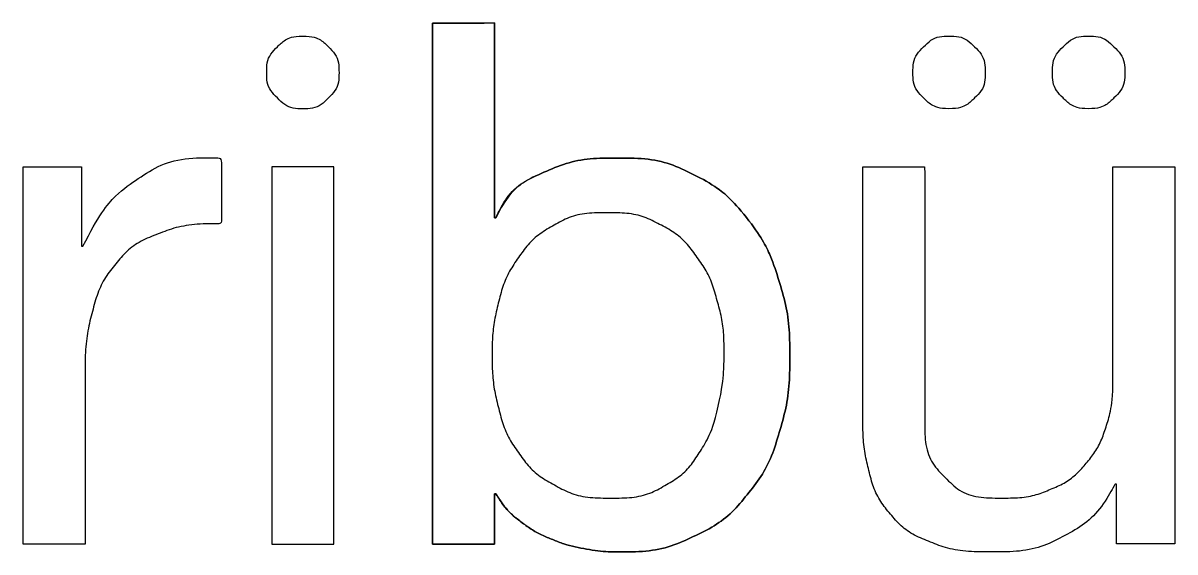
# Model space of a CAD drawing. Extents: x 509422 to 615075, y 6525431 to 6565970.
# Drawn here: x 514564.56 to 514574.59, y 6565430.49 to 6565435.1 of the extents above; entities that cross this region are included whole.
import ezdxf

# ---------------------------------------------------------------- set-up
doc = ezdxf.new("R2010")
doc.units = 0
doc.layers.add('VORMISTUS', color=7, linetype='Continuous')

msp = doc.modelspace()

# ---------------------------------------------------------------- linework, layer by layer
at = {"layer": 'VORMISTUS'}
for p, q in [((514566.994, 6565434.981), (514566.994, 6565434.981)), ((514572.623, 6565434.35), (514572.623, 6565434.35)), ((514573.838, 6565434.35), (514573.838, 6565434.35)), ((514567.266, 6565433.845), (514566.727, 6565433.845)), ((514566.727, 6565433.845), (514566.727, 6565430.559)), ((514567.266, 6565430.559), (514567.266, 6565433.845)), ((514565.081, 6565433.152), (514565.081, 6565433.152)), ((514566.727, 6565430.559), (514567.266, 6565430.559))]:
    msp.add_line(p, q, dxfattribs=at)
for points in [[(514568.677, 6565433.4), (514568.664, 6565433.4), (514568.664, 6565435.096), (514568.124, 6565435.095), (514568.125, 6565430.559), (514568.664, 6565430.559), (514568.664, 6565430.998), (514568.677, 6565430.998)], [(514566.727, 6565430.559), (514567.266, 6565430.559), (514567.266, 6565433.845), (514566.727, 6565433.845), (514566.727, 6565430.559)]]:
    msp.add_lwpolyline(points, dxfattribs=at)
for points in [[(514570.859, 6565433.403), (514570.734, 6565433.561), (514570.578, 6565433.687), (514570.39, 6565433.781), (514570.201, 6565433.874), (514569.979, 6565433.92), (514569.725, 6565433.92), (514569.496, 6565433.92), (514569.287, 6565433.879), (514569.096, 6565433.796), (514568.905, 6565433.714), (514568.765, 6565433.581), (514568.677, 6565433.4), (514568.677, 6565433.4), (514568.664, 6565433.4), (514568.664, 6565433.4), (514568.664, 6565433.4), (514568.664, 6565435.096), (514568.664, 6565435.096), (514568.664, 6565435.096), (514568.124, 6565435.095), (514568.124, 6565435.095), (514568.124, 6565435.095), (514568.125, 6565430.559), (514568.125, 6565430.559), (514568.125, 6565430.559), (514568.664, 6565430.559), (514568.664, 6565430.559), (514568.664, 6565430.559), (514568.664, 6565430.998), (514568.664, 6565430.998), (514568.664, 6565430.998), (514568.677, 6565430.998), (514568.677, 6565430.998), (514568.736, 6565430.901), (514568.809, 6565430.819), (514568.896, 6565430.753), (514568.983, 6565430.688), (514569.075, 6565430.636), (514569.173, 6565430.598), (514569.269, 6565430.559), (514569.368, 6565430.533), (514569.467, 6565430.515), (514569.567, 6565430.498), (514569.657, 6565430.491), (514569.738, 6565430.491), (514569.988, 6565430.491), (514570.208, 6565430.535), (514570.396, 6565430.624), (514570.584, 6565430.713), (514570.74, 6565430.834), (514570.866, 6565430.989), (514570.99, 6565431.143), (514571.084, 6565431.324), (514571.146, 6565431.532), (514571.207, 6565431.74), (514571.237, 6565431.96), (514571.237, 6565432.192), (514571.237, 6565432.426), (514571.206, 6565432.646), (514571.142, 6565432.854), (514571.079, 6565433.06), (514570.984, 6565433.243), (514570.859, 6565433.403)], [(514566.994, 6565434.981), (514566.91, 6565434.981), (514566.836, 6565434.951), (514566.774, 6565434.889), (514566.713, 6565434.827), (514566.681, 6565434.751), (514566.681, 6565434.663), (514566.681, 6565434.578), (514566.713, 6565434.505), (514566.774, 6565434.443), (514566.836, 6565434.381), (514566.91, 6565434.349), (514566.994, 6565434.349), (514567.083, 6565434.349), (514567.157, 6565434.381), (514567.219, 6565434.443), (514567.28, 6565434.505), (514567.311, 6565434.578), (514567.311, 6565434.663), (514567.311, 6565434.751), (514567.28, 6565434.827), (514567.219, 6565434.889), (514567.157, 6565434.951), (514567.083, 6565434.981), (514566.994, 6565434.981)], [(514566.994, 6565434.981), (514566.91, 6565434.981), (514566.836, 6565434.951), (514566.774, 6565434.889), (514566.713, 6565434.827), (514566.681, 6565434.751), (514566.681, 6565434.663), (514566.681, 6565434.578), (514566.713, 6565434.505), (514566.774, 6565434.443), (514566.836, 6565434.381), (514566.91, 6565434.349), (514566.994, 6565434.349), (514567.083, 6565434.349), (514567.157, 6565434.381), (514567.219, 6565434.443), (514567.28, 6565434.505), (514567.311, 6565434.578), (514567.311, 6565434.663), (514567.311, 6565434.751), (514567.28, 6565434.827), (514567.219, 6565434.889), (514567.157, 6565434.951), (514567.083, 6565434.981), (514566.994, 6565434.981)], [(514572.623, 6565434.35), (514572.712, 6565434.35), (514572.785, 6565434.381), (514572.847, 6565434.443), (514572.91, 6565434.505), (514572.939, 6565434.578), (514572.939, 6565434.664), (514572.939, 6565434.751), (514572.909, 6565434.827), (514572.847, 6565434.888), (514572.785, 6565434.951), (514572.712, 6565434.982), (514572.623, 6565434.982), (514572.538, 6565434.982), (514572.465, 6565434.951), (514572.402, 6565434.888), (514572.342, 6565434.827), (514572.31, 6565434.751), (514572.31, 6565434.664), (514572.31, 6565434.578), (514572.342, 6565434.505), (514572.402, 6565434.443), (514572.465, 6565434.381), (514572.538, 6565434.35), (514572.623, 6565434.35)], [(514572.623, 6565434.35), (514572.712, 6565434.35), (514572.785, 6565434.381), (514572.847, 6565434.443), (514572.91, 6565434.505), (514572.939, 6565434.578), (514572.939, 6565434.664), (514572.939, 6565434.751), (514572.909, 6565434.827), (514572.847, 6565434.888), (514572.785, 6565434.951), (514572.712, 6565434.982), (514572.623, 6565434.982), (514572.538, 6565434.982), (514572.465, 6565434.951), (514572.402, 6565434.888), (514572.342, 6565434.827), (514572.31, 6565434.751), (514572.31, 6565434.664), (514572.31, 6565434.578), (514572.342, 6565434.505), (514572.402, 6565434.443), (514572.465, 6565434.381), (514572.538, 6565434.35), (514572.623, 6565434.35)], [(514573.838, 6565434.35), (514573.926, 6565434.35), (514573.999, 6565434.381), (514574.061, 6565434.443), (514574.123, 6565434.505), (514574.155, 6565434.578), (514574.155, 6565434.664), (514574.155, 6565434.751), (514574.123, 6565434.827), (514574.061, 6565434.888), (514573.999, 6565434.951), (514573.926, 6565434.982), (514573.838, 6565434.982), (514573.753, 6565434.982), (514573.679, 6565434.951), (514573.617, 6565434.888), (514573.556, 6565434.827), (514573.525, 6565434.751), (514573.525, 6565434.664), (514573.525, 6565434.578), (514573.556, 6565434.505), (514573.617, 6565434.443), (514573.679, 6565434.381), (514573.753, 6565434.35), (514573.838, 6565434.35)], [(514573.838, 6565434.35), (514573.926, 6565434.35), (514573.999, 6565434.381), (514574.061, 6565434.443), (514574.123, 6565434.505), (514574.155, 6565434.578), (514574.155, 6565434.664), (514574.155, 6565434.751), (514574.123, 6565434.827), (514574.061, 6565434.888), (514573.999, 6565434.951), (514573.926, 6565434.982), (514573.838, 6565434.982), (514573.753, 6565434.982), (514573.679, 6565434.951), (514573.617, 6565434.888), (514573.556, 6565434.827), (514573.525, 6565434.751), (514573.525, 6565434.664), (514573.525, 6565434.578), (514573.556, 6565434.505), (514573.617, 6565434.443), (514573.679, 6565434.381), (514573.753, 6565434.35), (514573.838, 6565434.35)], [(514565.081, 6565433.152), (514565.081, 6565433.152), (514565.068, 6565433.152), (514565.068, 6565433.152), (514565.068, 6565433.152), (514565.068, 6565433.844), (514565.068, 6565433.844), (514565.068, 6565433.844), (514564.559, 6565433.844), (514564.559, 6565433.844), (514564.559, 6565433.844), (514564.559, 6565430.559), (514564.559, 6565430.559), (514564.559, 6565430.559), (514565.1, 6565430.559), (514565.1, 6565430.559), (514565.1, 6565430.559), (514565.099, 6565432.021), (514565.099, 6565432.021), (514565.099, 6565432.232), (514565.12, 6565432.42), (514565.163, 6565432.584), (514565.206, 6565432.746), (514565.273, 6565432.885), (514565.366, 6565432.999), (514565.46, 6565433.113), (514565.583, 6565433.2), (514565.735, 6565433.26), (514565.888, 6565433.319), (514566.071, 6565433.348), (514566.288, 6565433.348), (514566.288, 6565433.348), (514566.288, 6565433.92), (514566.288, 6565433.92), (514565.995, 6565433.928), (514565.754, 6565433.869), (514565.563, 6565433.742), (514565.372, 6565433.615), (514565.212, 6565433.418), (514565.081, 6565433.152)], [(514565.081, 6565433.152), (514565.081, 6565433.152), (514565.068, 6565433.152), (514565.068, 6565433.152), (514565.068, 6565433.152), (514565.068, 6565433.844), (514565.068, 6565433.844), (514565.068, 6565433.844), (514564.559, 6565433.844), (514564.559, 6565433.844), (514564.559, 6565433.844), (514564.559, 6565430.559), (514564.559, 6565430.559), (514564.559, 6565430.559), (514565.1, 6565430.559), (514565.1, 6565430.559), (514565.1, 6565430.559), (514565.099, 6565432.021), (514565.099, 6565432.021), (514565.099, 6565432.232), (514565.12, 6565432.42), (514565.163, 6565432.584), (514565.206, 6565432.746), (514565.273, 6565432.885), (514565.366, 6565432.999), (514565.46, 6565433.113), (514565.583, 6565433.2), (514565.735, 6565433.26), (514565.888, 6565433.319), (514566.071, 6565433.348), (514566.288, 6565433.348), (514566.288, 6565433.348), (514566.288, 6565433.92), (514566.288, 6565433.92), (514565.995, 6565433.928), (514565.754, 6565433.869), (514565.563, 6565433.742), (514565.372, 6565433.615), (514565.212, 6565433.418), (514565.081, 6565433.152)], [(514570.859, 6565433.403), (514570.734, 6565433.561), (514570.578, 6565433.687), (514570.39, 6565433.781), (514570.201, 6565433.874), (514569.979, 6565433.92), (514569.725, 6565433.92), (514569.496, 6565433.92), (514569.287, 6565433.879), (514569.096, 6565433.796), (514568.905, 6565433.714), (514568.765, 6565433.581), (514568.677, 6565433.4)], [(514574.052, 6565431.99), (514574.052, 6565431.841), (514574.032, 6565431.704), (514573.992, 6565431.579), (514573.951, 6565431.454), (514573.89, 6565431.346), (514573.81, 6565431.253), (514573.73, 6565431.16), (514573.629, 6565431.087), (514573.509, 6565431.037), (514573.388, 6565430.985), (514573.244, 6565430.96), (514573.08, 6565430.96), (514572.872, 6565430.96), (514572.709, 6565431.019), (514572.591, 6565431.138), (514572.473, 6565431.256), (514572.413, 6565431.418), (514572.413, 6565431.621), (514572.413, 6565431.621), (514572.412, 6565433.845), (514572.412, 6565433.845), (514572.412, 6565433.845), (514571.873, 6565433.845), (514571.873, 6565433.845), (514571.873, 6565433.845), (514571.873, 6565431.685), (514571.873, 6565431.685), (514571.873, 6565431.506), (514571.891, 6565431.345), (514571.926, 6565431.198), (514571.963, 6565431.053), (514572.025, 6565430.927), (514572.114, 6565430.82), (514572.203, 6565430.715), (514572.319, 6565430.633), (514572.464, 6565430.576), (514572.608, 6565430.519), (514572.788, 6565430.491), (514573.003, 6565430.491), (514573.244, 6565430.491), (514573.455, 6565430.538), (514573.633, 6565430.634), (514573.81, 6565430.729), (514573.957, 6565430.878), (514574.071, 6565431.081), (514574.071, 6565431.081), (514574.083, 6565431.081), (514574.083, 6565431.081), (514574.083, 6565431.081), (514574.083, 6565430.56), (514574.083, 6565430.56), (514574.083, 6565430.56), (514574.592, 6565430.56), (514574.592, 6565430.56), (514574.592, 6565430.56), (514574.592, 6565433.845), (514574.592, 6565433.845), (514574.592, 6565433.845), (514574.051, 6565433.845), (514574.051, 6565433.845), (514574.051, 6565433.845), (514574.052, 6565431.99), (514574.052, 6565431.99)], [(514574.052, 6565431.99), (514574.052, 6565431.841), (514574.032, 6565431.704), (514573.992, 6565431.579), (514573.951, 6565431.454), (514573.89, 6565431.346), (514573.81, 6565431.253), (514573.73, 6565431.16), (514573.629, 6565431.087), (514573.509, 6565431.037), (514573.388, 6565430.985), (514573.244, 6565430.96), (514573.08, 6565430.96), (514572.872, 6565430.96), (514572.709, 6565431.019), (514572.591, 6565431.138), (514572.473, 6565431.256), (514572.413, 6565431.418), (514572.413, 6565431.621), (514572.413, 6565431.621), (514572.412, 6565433.845), (514572.412, 6565433.845), (514572.412, 6565433.845), (514571.873, 6565433.845), (514571.873, 6565433.845), (514571.873, 6565433.845), (514571.873, 6565431.685), (514571.873, 6565431.685), (514571.873, 6565431.506), (514571.891, 6565431.345), (514571.926, 6565431.198), (514571.963, 6565431.053), (514572.025, 6565430.927), (514572.114, 6565430.82), (514572.203, 6565430.715), (514572.319, 6565430.633), (514572.464, 6565430.576), (514572.608, 6565430.519), (514572.788, 6565430.491), (514573.003, 6565430.491), (514573.244, 6565430.491), (514573.455, 6565430.538), (514573.633, 6565430.634), (514573.81, 6565430.729), (514573.957, 6565430.878), (514574.071, 6565431.081), (514574.071, 6565431.081), (514574.083, 6565431.081), (514574.083, 6565431.081), (514574.083, 6565431.081), (514574.083, 6565430.56), (514574.083, 6565430.56), (514574.083, 6565430.56), (514574.592, 6565430.56), (514574.592, 6565430.56), (514574.592, 6565430.56), (514574.592, 6565433.845), (514574.592, 6565433.845), (514574.592, 6565433.845), (514574.051, 6565433.845), (514574.051, 6565433.845), (514574.051, 6565433.845), (514574.052, 6565431.99), (514574.052, 6565431.99)], [(514570.614, 6565431.76), (514570.581, 6565431.609), (514570.525, 6565431.473), (514570.449, 6565431.354), (514570.373, 6565431.235), (514570.273, 6565431.14), (514570.148, 6565431.068), (514570.022, 6565430.996), (514569.867, 6565430.96), (514569.681, 6565430.96), (514569.494, 6565430.96), (514569.334, 6565430.994), (514569.204, 6565431.065), (514569.073, 6565431.135), (514568.966, 6565431.227), (514568.884, 6565431.341), (514568.801, 6565431.456), (514568.74, 6565431.588), (514568.702, 6565431.738), (514568.664, 6565431.889), (514568.645, 6565432.045), (514568.645, 6565432.205), (514568.645, 6565432.358), (514568.663, 6565432.508), (514568.698, 6565432.657), (514568.735, 6565432.804), (514568.793, 6565432.937), (514568.874, 6565433.053), (514568.954, 6565433.169), (514569.058, 6565433.264), (514569.185, 6565433.336), (514569.312, 6565433.408), (514569.466, 6565433.444), (514569.649, 6565433.444), (514569.823, 6565433.444), (514569.974, 6565433.411), (514570.103, 6565433.343), (514570.232, 6565433.275), (514570.338, 6565433.183), (514570.421, 6565433.069), (514570.504, 6565432.955), (514570.565, 6565432.825), (514570.605, 6565432.678), (514570.646, 6565432.533), (514570.665, 6565432.383), (514570.665, 6565432.231), (514570.665, 6565432.07), (514570.649, 6565431.913), (514570.614, 6565431.76)], [(514570.614, 6565431.76), (514570.581, 6565431.609), (514570.525, 6565431.473), (514570.449, 6565431.354), (514570.373, 6565431.235), (514570.273, 6565431.14), (514570.148, 6565431.068), (514570.022, 6565430.996), (514569.867, 6565430.96), (514569.681, 6565430.96), (514569.494, 6565430.96), (514569.334, 6565430.994), (514569.204, 6565431.065), (514569.073, 6565431.135), (514568.966, 6565431.227), (514568.884, 6565431.341), (514568.801, 6565431.456), (514568.74, 6565431.588), (514568.702, 6565431.738), (514568.664, 6565431.889), (514568.645, 6565432.045), (514568.645, 6565432.205), (514568.645, 6565432.358), (514568.663, 6565432.508), (514568.698, 6565432.657), (514568.735, 6565432.804), (514568.793, 6565432.937), (514568.874, 6565433.053), (514568.954, 6565433.169), (514569.058, 6565433.264), (514569.185, 6565433.336), (514569.312, 6565433.408), (514569.466, 6565433.444), (514569.649, 6565433.444), (514569.823, 6565433.444), (514569.974, 6565433.411), (514570.103, 6565433.343), (514570.232, 6565433.275), (514570.338, 6565433.183), (514570.421, 6565433.069), (514570.504, 6565432.955), (514570.565, 6565432.825), (514570.605, 6565432.678), (514570.646, 6565432.533), (514570.665, 6565432.383), (514570.665, 6565432.231), (514570.665, 6565432.07), (514570.649, 6565431.913), (514570.614, 6565431.76)], [(514568.677, 6565430.998), (514568.736, 6565430.901), (514568.809, 6565430.819), (514568.896, 6565430.753), (514568.983, 6565430.688), (514569.075, 6565430.636), (514569.173, 6565430.598), (514569.269, 6565430.559), (514569.368, 6565430.533), (514569.467, 6565430.515), (514569.567, 6565430.498), (514569.657, 6565430.491), (514569.738, 6565430.491), (514569.988, 6565430.491), (514570.208, 6565430.535), (514570.396, 6565430.624), (514570.584, 6565430.713), (514570.74, 6565430.834), (514570.866, 6565430.989), (514570.99, 6565431.143), (514571.084, 6565431.324), (514571.146, 6565431.532), (514571.207, 6565431.74), (514571.237, 6565431.96), (514571.237, 6565432.192), (514571.237, 6565432.426), (514571.206, 6565432.646), (514571.142, 6565432.854), (514571.079, 6565433.06), (514570.984, 6565433.243), (514570.859, 6565433.403)]]:
    msp.add_open_spline(points, degree=3, dxfattribs=at)

doc.saveas('drawing.dxf')
